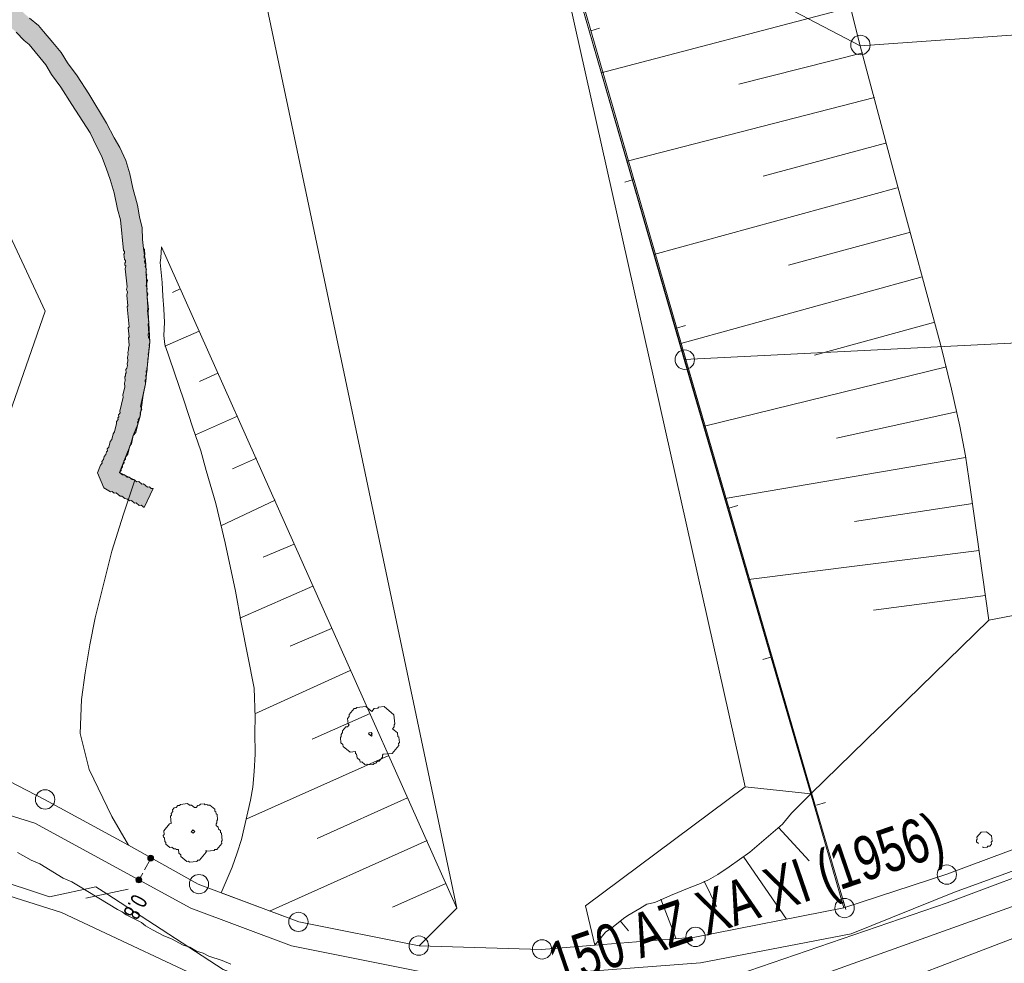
# Model space of a CAD drawing. Header units: metres. Extents: x -740 to 758, y -633 to 854.
# Tile 344 of 656: x 116 to 148, y -486 to -456. Entities that reach past the tile are written whole.
import ezdxf

# ---------------------------------------------------------------- set-up
doc = ezdxf.new("R2010")
doc.units = ezdxf.units.M
doc.header["$MEASUREMENT"] = 0
doc.linetypes.add('416_125', pattern=[0.5408, 0.416, -0.1248])
for name, color, linetype in [('Gas.LOVION', 7, 'Continuous'), ('Grundkarte.LOVION', 7, 'Continuous'), ('Strom.LOVION', 7, 'Continuous'), ('StromBemass.LOVION', 7, 'Continuous'), ('Wasser.LOVION', 7, 'Continuous')]:
    doc.layers.add(name, color=color, linetype=linetype)
doc.styles.add('ERSTELLTER_STIL_1', font='arial.ttf')

msp = doc.modelspace()

# ---------------------------------------------------------------- hatches: boundary and pattern name
at = {"layer": 'Grundkarte.LOVION', "linetype": 'Continuous', "lineweight": 18}
msp.add_hatch(color=254, dxfattribs=at).paths.add_polyline_path([(119.666, -470.616), (119.719, -470.552), (119.713, -470.493), (119.766, -470.429), (119.76, -470.37), (119.813, -470.306), (119.807, -470.248), (119.86, -470.183), (119.854, -470.125), (119.934, -470.028), (119.996, -469.756), (120.049, -469.692), (120.111, -469.42), (120.19, -469.324), (120.252, -469.051), (120.246, -468.993), (120.273, -468.961), (120.267, -468.902), (120.32, -468.838), (120.34, -468.747), (120.335, -468.689), (120.382, -468.566), (120.344, -468.481), (120.509, -467.755), (120.498, -467.638), (120.524, -467.606), (120.513, -467.489), (120.539, -467.457), (120.528, -467.34), (120.554, -467.308), (120.549, -467.249), (120.569, -467.158), (120.564, -467.1), (120.584, -467.009), (120.579, -466.951), (120.599, -466.86), (120.593, -466.801), (120.614, -466.711), (120.608, -466.652), (120.629, -466.561), (120.623, -466.503), (120.644, -466.412), (120.633, -466.295), (120.601, -466.269), (120.589, -466.152), (120.615, -466.119), (120.587, -465.827), (120.613, -465.795), (120.573, -465.385), (120.6, -465.353), (120.56, -464.943), (120.58, -464.852), (120.542, -464.767), (120.563, -464.676), (120.525, -464.591), (120.567, -464.41), (120.529, -464.325), (120.549, -464.234), (120.512, -464.149), (120.532, -464.059), (120.494, -463.974), (120.515, -463.883), (120.483, -463.857), (120.477, -463.798), (120.504, -463.766), (120.498, -463.707), (120.466, -463.681), (120.46, -463.622), (120.486, -463.59), (120.469, -463.415), (120.437, -463.388), (120.408, -463.095), (120.401, -462.712), (120.308, -462.366), (120.241, -461.989), (120.099, -461.441), (119.995, -460.978), (119.864, -460.548), (119.675, -460.123), (119.497, -459.815), (119.243, -459.338), (118.677, -458.388), (118.295, -457.805), (117.989, -457.391), (117.779, -457.057), (117.51, -456.729), (117.21, -456.374), (117.043, -456.183), (116.754, -455.946), (116.138, -455.385), (115.843, -455.089), (115.574, -454.76), (115.472, -454.623), (115.364, -454.426), (115.326, -454.341), (115.143, -453.975), (115.061, -453.747), (114.892, -453.231), (99.918, -421.593), (101.78, -417.361), (105.858, -415.544), (105.302, -414.386), (104.707, -414.652), (104.998, -415.214), (101.286, -416.848), (99.209, -421.603), (114.298, -453.496), (114.434, -453.985), (114.737, -454.665), (114.807, -454.776), (114.915, -454.973), (115.248, -455.354), (115.382, -455.518), (115.709, -455.841), (116.326, -456.401), (116.588, -456.671), (116.749, -456.803), (117.286, -457.46), (117.464, -457.768), (117.77, -458.181), (118.12, -458.738), (118.713, -459.655), (118.934, -460.107), (119.08, -460.388), (119.237, -460.786), (119.362, -461.158), (119.493, -461.589), (119.603, -462.11), (119.696, -462.456), (119.793, -463.451), (119.825, -463.478), (119.831, -463.536), (119.804, -463.568), (119.822, -463.744), (119.854, -463.77), (119.86, -463.829), (119.833, -463.861), (119.839, -463.92), (119.871, -463.946), (119.85, -464.037), (119.908, -464.622), (119.887, -464.713), (119.925, -464.798), (119.904, -464.889), (119.938, -465.24), (119.912, -465.272), (119.975, -465.916), (119.949, -465.948), (119.977, -466.241), (119.951, -466.273), (119.974, -466.507), (119.953, -466.598), (119.959, -466.657), (119.938, -466.747), (119.944, -466.806), (119.923, -466.896), (119.934, -467.014), (119.914, -467.104), (119.919, -467.163), (119.899, -467.253), (119.872, -467.286), (119.884, -467.403), (119.857, -467.435), (119.863, -467.493), (119.837, -467.526), (119.848, -467.643), (119.828, -467.733), (119.839, -467.85), (119.777, -468.123), (119.783, -468.181), (119.679, -468.635), (119.685, -468.693), (119.632, -468.757), (119.638, -468.816), (119.611, -468.848), (119.617, -468.907), (119.564, -468.971), (119.57, -469.029), (119.508, -469.302), (119.455, -469.366), (119.414, -469.547), (119.361, -469.611), (119.32, -469.793), (119.267, -469.857), (119.272, -469.916), (119.246, -469.948), (119.225, -470.038), (119.172, -470.103), (119.152, -470.193), (119.099, -470.258), (119.105, -470.316), (119.052, -470.381), (118.958, -470.626), (119.153, -471.11), (119.372, -471.236), (119.43, -471.23), (119.495, -471.283), (119.553, -471.277), (119.682, -471.383), (119.74, -471.377), (119.837, -471.456), (119.928, -471.477), (119.992, -471.53), (120.05, -471.524), (120.147, -471.604), (120.205, -471.598), (120.302, -471.677), (120.36, -471.671), (120.457, -471.751), (120.751, -471.131), (120.692, -471.136), (120.628, -471.084), (120.569, -471.089), (120.441, -470.984), (120.382, -470.989), (120.286, -470.91), (120.227, -470.916), (120.131, -470.837), (120.072, -470.842), (119.976, -470.763), (119.917, -470.769), (119.821, -470.69), (119.762, -470.695)])
at = {"layer": 'StromBemass.LOVION', "linetype": 'Continuous', "lineweight": 13}
for points in [[(120.745, -483.128), (120.752, -483.118), (120.757, -483.107), (120.762, -483.096), (120.765, -483.085), (120.766, -483.073), (120.766, -483.061), (120.764, -483.049), (120.761, -483.037), (120.757, -483.026), (120.751, -483.016), (120.744, -483.006), (120.736, -482.998), (120.727, -482.99), (120.717, -482.984), (120.706, -482.979), (120.694, -482.975), (120.683, -482.973), (120.671, -482.972), (120.659, -482.973), (120.647, -482.975), (120.636, -482.979), (120.625, -482.984), (120.615, -482.99), (120.606, -482.998), (120.598, -483.007), (120.591, -483.016), (120.585, -483.027), (120.581, -483.038), (120.578, -483.05), (120.576, -483.061), (120.576, -483.073), (120.578, -483.085), (120.581, -483.097), (120.585, -483.108), (120.591, -483.118), (120.598, -483.128), (120.606, -483.137), (120.615, -483.144), (120.626, -483.151), (120.636, -483.156), (120.648, -483.159), (120.66, -483.162), (120.671, -483.162), (120.683, -483.161), (120.695, -483.159), (120.706, -483.155), (120.717, -483.15), (120.727, -483.144), (120.736, -483.136)], [(120.363, -483.83), (120.37, -483.821), (120.376, -483.81), (120.38, -483.799), (120.383, -483.787), (120.385, -483.776), (120.385, -483.764), (120.383, -483.752), (120.38, -483.74), (120.376, -483.729), (120.37, -483.719), (120.363, -483.709), (120.355, -483.7), (120.345, -483.693), (120.335, -483.686), (120.324, -483.681), (120.313, -483.677), (120.301, -483.675), (120.289, -483.675), (120.277, -483.675), (120.266, -483.678), (120.254, -483.681), (120.243, -483.686), (120.233, -483.693), (120.224, -483.701), (120.216, -483.709), (120.209, -483.719), (120.203, -483.73), (120.199, -483.741), (120.196, -483.752), (120.194, -483.764), (120.194, -483.776), (120.196, -483.788), (120.199, -483.8), (120.203, -483.811), (120.209, -483.821), (120.216, -483.831), (120.224, -483.84), (120.234, -483.847), (120.244, -483.854), (120.255, -483.859), (120.266, -483.862), (120.278, -483.865), (120.29, -483.865), (120.302, -483.864), (120.314, -483.862), (120.325, -483.858), (120.336, -483.853), (120.346, -483.847), (120.355, -483.839)]]:
    msp.add_hatch(color=7, dxfattribs=at).paths.add_polyline_path(points)

# ---------------------------------------------------------------- linework, layer by layer
at = {"layer": 'Gas.LOVION', "color": 5, "linetype": 'Continuous', "lineweight": 18}
for points in [[(143.42, -487.608), (153.435, -483.777), (165.582, -479.545), (176.647, -475.124), (177.871, -467.541), (177.767, -465.571), (177.738, -464.82), (177.518, -460.6), (173.232, -453.039), (172.711, -452.1), (170.342, -447.514), (173.069, -446.39), (173.582, -446.192), (176.854, -445.193), (181.881, -443.859), (189.01, -441.802), (193.608, -440.466), (194.511, -440.186)], [(82.844, -489.408), (94.034, -485.654), (105.241, -481.78), (106.806, -481.317), (108.152, -481.776), (117.789, -484.824), (123.288, -487.404)]]:
    msp.add_lwpolyline(points, dxfattribs=at)
at = {"layer": 'Grundkarte.LOVION', "color": 8, "linetype": 'Continuous', "lineweight": 18}
for points in [[(121.586, -396.539), (123.276, -402.344), (124.694, -407.17), (127.59, -417.143), (128.714, -421.082), (130.454, -427.089), (133.443, -437.408), (136.453, -447.635), (138.356, -454.099), (134.551, -455.388), (114.557, -386.615), (134.551, -455.388), (137.9, -466.971), (141.991, -480.995), (143.06, -484.673), (138.246, -485.617), (135.019, -485.873), (133.289, -486.013), (129.347, -485.896), (125.459, -485.123), (122.207, -483.904), (119.956, -482.647), (117.24, -481.168), (113.535, -479.255)], [(138.356, -454.099), (134.61, -455.382), (137.959, -466.966)], [(138.356, -454.099), (143.589, -456.839), (157.474, -455.866)], [(159.635, -465.881), (137.9, -466.971), (134.551, -455.388)], [(135.17, -456.273), (134.883, -456.36)], [(135.981, -461.248), (136.268, -461.161)], [(137.941, -465.874), (137.654, -465.961)], [(167.654, -475.648), (146.381, -483.58), (143.06, -484.673), (141.991, -480.995), (137.9, -466.971), (159.635, -465.881)], [(137.959, -466.966), (142.017, -480.962), (143.124, -484.726)], [(139.631, -471.679), (139.344, -471.766)], [(113.535, -479.255), (117.24, -481.168), (119.956, -482.647), (122.207, -483.904), (125.459, -485.123), (129.347, -485.896), (133.289, -486.013), (135.019, -485.873), (138.246, -485.617), (143.06, -484.673), (146.381, -483.58), (167.654, -475.648)], [(113.535, -479.255), (117.24, -481.168), (119.956, -482.647), (122.207, -483.904), (125.459, -485.123), (129.347, -485.896), (133.289, -486.013), (135.019, -485.873), (138.246, -485.617), (143.06, -484.673), (146.381, -483.58), (167.654, -475.648)], [(140.443, -476.653), (140.73, -476.566)], [(142.461, -481.274), (142.174, -481.361)], [(141.611, -487.091), (154.576, -482.454)], [(116.372, -482.879), (116.811, -483.131), (117.089, -483.252), (117.843, -483.71), (118.121, -483.831), (118.34, -483.957), (119.597, -484.721), (119.752, -484.795), (119.88, -484.9), (120.035, -484.974), (120.222, -485.074), (120.377, -485.147), (120.506, -485.253), (120.725, -485.379), (121.099, -485.579), (121.345, -485.673), (121.719, -485.873), (121.933, -485.941), (122.152, -486.067), (122.366, -486.135), (122.553, -486.235), (122.98, -486.37), (123.257, -486.491)]]:
    msp.add_lwpolyline(points, dxfattribs=at)
at = {"layer": 'Grundkarte.LOVION', "color": 253, "linetype": 'Continuous', "lineweight": 18}
for points in [[(121.586, -396.539), (123.276, -402.344), (124.694, -407.17), (127.59, -417.143), (128.714, -421.082), (130.454, -427.089), (133.443, -437.408), (136.453, -447.635), (138.356, -454.099), (134.551, -455.388), (137.9, -466.971), (141.991, -480.995), (143.06, -484.673), (138.246, -485.617), (135.019, -485.873), (133.289, -486.013), (129.347, -485.896), (125.459, -485.123), (122.207, -483.904), (119.956, -482.647), (117.24, -481.168), (113.535, -479.255)], [(133.513, -452.327), (139.869, -480.759), (134.718, -484.602), (135.019, -485.873), (133.289, -486.013), (129.347, -485.896), (130.558, -484.684), (124.218, -454.595)], [(167.654, -475.648), (146.381, -483.58), (143.06, -484.673), (141.991, -480.995), (137.9, -466.971), (134.551, -455.388)], [(116.754, -455.946), (117.043, -456.183), (117.21, -456.374), (117.51, -456.729), (117.779, -457.057), (117.989, -457.391), (118.295, -457.805), (118.677, -458.388), (119.243, -459.338), (119.497, -459.815), (119.675, -460.123), (119.864, -460.548), (119.995, -460.978), (120.099, -461.441), (120.241, -461.989), (120.308, -462.366), (120.401, -462.712), (120.408, -463.095), (120.437, -463.388), (120.515, -463.883), (120.56, -464.943), (120.613, -465.795), (120.644, -466.412), (120.509, -467.755), (120.427, -468.118), (120.376, -468.507), (120.32, -468.838), (120.252, -469.051), (120.111, -469.42), (120.022, -469.724), (119.854, -470.125), (119.666, -470.616), (120.163, -470.863), (119.798, -471.963), (119.412, -473.153), (119.137, -474.274), (118.883, -475.303), (118.702, -476.178), (118.554, -477.079), (118.432, -477.948), (118.392, -479.046), (118.682, -480.2), (119.422, -481.723), (119.956, -482.647), (117.24, -481.168), (113.535, -479.255)], [(115.139, -471.472), (117.266, -465.412), (113.082, -456.482)]]:
    msp.add_lwpolyline(points, dxfattribs=at)
at = {"layer": 'Grundkarte.LOVION', "color": 8, "linetype": 'Continuous', "lineweight": 18}
for points in [[(136.453, -447.635), (141.169, -447.204), (151.012, -446.301), (152.332, -446.201), (160.769, -445.435), (165.986, -444.984), (171.21, -454.877), (164.076, -455.368), (158.469, -455.768), (157.474, -455.866), (143.589, -456.839), (138.356, -454.099)], [(134.718, -484.602), (139.869, -480.759), (141.991, -480.995), (141.372, -481.617), (141.081, -481.97), (140.017, -482.872), (139.354, -483.351), (138.993, -483.593), (138.686, -483.771), (138.431, -483.884), (138.117, -484.004), (137.464, -484.275), (136.954, -484.502), (136.694, -484.557), (136.471, -484.697), (136.078, -484.913), (135.94, -485.015), (135.612, -485.283), (135.363, -485.455), (135.019, -485.873)]]:
    msp.add_lwpolyline(points, close=True, dxfattribs=at)
at = {"layer": 'Grundkarte.LOVION', "color": 7, "linetype": 'Continuous', "lineweight": 13}
for points in [[(147.737, -475.379), (147.149, -471.18), (146.982, -470.073), (146.799, -469.116), (146.536, -467.93), (146.191, -466.515), (144.803, -461.39), (144.388, -459.864), (143.589, -456.839), (143.058, -454.733), (142.905, -454.068), (142.533, -452.686), (138.356, -454.099), (134.61, -455.382), (134.551, -455.388), (134.211, -455.539)], [(172.089, -469.008), (171.061, -470.586), (170.782, -471.057), (169.854, -472.448), (166.883, -472.591), (165.381, -472.649), (164.178, -472.737), (163.124, -472.84), (162.33, -472.888), (161.511, -472.968), (159.994, -473.175), (158.307, -473.459), (156.706, -473.704), (153.482, -474.285), (147.737, -475.379), (141.991, -480.995), (134.551, -455.388), (134.61, -455.382), (138.356, -454.099), (142.533, -452.686)], [(143.261, -455.6), (135.222, -457.716)], [(116.754, -455.946), (117.043, -456.183), (117.21, -456.374), (117.51, -456.729), (117.779, -457.057), (117.989, -457.391), (118.295, -457.805), (118.677, -458.388), (119.243, -459.338), (119.497, -459.815), (119.675, -460.123), (119.864, -460.548), (119.995, -460.978), (120.099, -461.441), (120.241, -461.989), (120.308, -462.366), (120.401, -462.712), (120.408, -463.095), (120.437, -463.388), (120.469, -463.415), (120.486, -463.59), (120.46, -463.622), (120.466, -463.681), (120.498, -463.707), (120.504, -463.766), (120.477, -463.798), (120.483, -463.857), (120.515, -463.883), (120.494, -463.974), (120.532, -464.059), (120.512, -464.149), (120.549, -464.234), (120.529, -464.325), (120.567, -464.41), (120.525, -464.591), (120.563, -464.676), (120.542, -464.767), (120.58, -464.852), (120.56, -464.943), (120.6, -465.353), (120.573, -465.385), (120.613, -465.795), (120.587, -465.827), (120.615, -466.119), (120.589, -466.152), (120.601, -466.269), (120.633, -466.295), (120.644, -466.412), (120.623, -466.503), (120.629, -466.561), (120.608, -466.652), (120.614, -466.711), (120.593, -466.801), (120.599, -466.86), (120.579, -466.951), (120.584, -467.009), (120.564, -467.1), (120.569, -467.158), (120.549, -467.249), (120.554, -467.308), (120.528, -467.34), (120.539, -467.457), (120.513, -467.489), (120.524, -467.606), (120.498, -467.638), (120.509, -467.755), (120.344, -468.481), (120.382, -468.566), (120.335, -468.689), (120.34, -468.747), (120.32, -468.838), (120.267, -468.902), (120.273, -468.961), (120.246, -468.993), (120.252, -469.051), (120.19, -469.324), (120.111, -469.42), (120.049, -469.692), (119.996, -469.756), (119.934, -470.028), (119.854, -470.125), (119.86, -470.183), (119.807, -470.248), (119.813, -470.306), (119.76, -470.37), (119.766, -470.429), (119.713, -470.493), (119.719, -470.552), (119.666, -470.616), (119.762, -470.695), (119.821, -470.69), (119.917, -470.769), (119.976, -470.763), (120.072, -470.842), (120.131, -470.837), (120.227, -470.916), (120.286, -470.91), (120.382, -470.989), (120.441, -470.984), (120.569, -471.089), (120.628, -471.084), (120.692, -471.136), (120.751, -471.131), (120.457, -471.751), (120.36, -471.671), (120.302, -471.677), (120.205, -471.598), (120.147, -471.604), (120.05, -471.524), (119.992, -471.53), (119.928, -471.477), (119.837, -471.456), (119.74, -471.377), (119.682, -471.383), (119.553, -471.277), (119.495, -471.283), (119.43, -471.23), (119.372, -471.236), (119.153, -471.11), (118.958, -470.626), (119.052, -470.381), (119.105, -470.316), (119.099, -470.258), (119.152, -470.193), (119.172, -470.103), (119.225, -470.038), (119.246, -469.948), (119.272, -469.916), (119.267, -469.857), (119.32, -469.793), (119.361, -469.611), (119.414, -469.547), (119.455, -469.366), (119.508, -469.302), (119.57, -469.029), (119.564, -468.971), (119.617, -468.907), (119.611, -468.848), (119.638, -468.816), (119.632, -468.757), (119.685, -468.693), (119.679, -468.635), (119.783, -468.181), (119.777, -468.123), (119.839, -467.85), (119.828, -467.733), (119.848, -467.643), (119.837, -467.526), (119.863, -467.493), (119.857, -467.435), (119.884, -467.403), (119.872, -467.286), (119.899, -467.253), (119.919, -467.163), (119.914, -467.104), (119.934, -467.014), (119.923, -466.896), (119.944, -466.806), (119.938, -466.747), (119.959, -466.657), (119.953, -466.598), (119.974, -466.507), (119.951, -466.273), (119.977, -466.241), (119.949, -465.948), (119.975, -465.916), (119.912, -465.272), (119.938, -465.24), (119.904, -464.889), (119.925, -464.798), (119.887, -464.713), (119.908, -464.622), (119.85, -464.037), (119.871, -463.946), (119.839, -463.92), (119.833, -463.861), (119.86, -463.829), (119.854, -463.77), (119.822, -463.744), (119.804, -463.568), (119.831, -463.536), (119.825, -463.478), (119.793, -463.451), (119.696, -462.456), (119.603, -462.11), (119.493, -461.589), (119.362, -461.158), (119.237, -460.786), (119.08, -460.388), (118.934, -460.107), (118.713, -459.655), (118.12, -458.738), (117.77, -458.181), (117.464, -457.768), (117.286, -457.46), (116.749, -456.803), (116.588, -456.671), (116.326, -456.401)], [(143.671, -457.067), (139.661, -458.08)], [(144.048, -458.508), (136.062, -460.56)], [(144.399, -459.981), (140.454, -461.047)], [(144.776, -461.422), (136.918, -463.58)], [(145.212, -462.857), (141.267, -463.923)], [(121.023, -463.331), (120.998, -463.688), (120.983, -463.837), (121.046, -464.481), (121.06, -464.923), (121.1, -465.333), (121.114, -465.775), (121.095, -466.191), (121.124, -466.483)], [(121.023, -463.331), (130.558, -484.684), (129.347, -485.896)], [(145.59, -464.298), (137.79, -466.45)], [(121.628, -464.69), (121.374, -464.804)], [(145.999, -465.766), (142.113, -466.825)], [(122.234, -466.05), (121.13, -466.542)], [(129.347, -485.896), (125.459, -485.123), (122.944, -484.187), (123.305, -483.354), (123.467, -482.894), (123.603, -482.467), (123.893, -481.198), (123.97, -480.776), (124.009, -480.27), (124.042, -479.705), (124.032, -478.997), (124.045, -478.523), (124.012, -477.58), (123.598, -475.463), (123.41, -474.447), (123.08, -472.883), (122.778, -471.612), (122.467, -470.549), (122.287, -469.916), (122.037, -469.172), (121.743, -468.285), (121.124, -466.483)], [(122.84, -467.409), (122.245, -467.674)], [(146.376, -467.207), (138.554, -469.124)], [(146.695, -468.653), (142.818, -469.505)], [(123.478, -468.795), (122.119, -469.401)], [(124.084, -470.155), (123.319, -470.495)], [(146.987, -470.132), (139.225, -471.452)], [(124.69, -471.514), (122.937, -472.336)], [(147.221, -471.616), (143.406, -472.196)], [(125.301, -472.932), (124.308, -473.354)], [(147.429, -473.133), (139.983, -474.068)], [(171.244, -473.967), (167.654, -475.648), (146.381, -483.58), (143.06, -484.673), (141.991, -480.995), (143.06, -484.673), (138.246, -485.617), (135.019, -485.873), (134.718, -484.602), (139.869, -480.759)], [(125.907, -474.291), (123.554, -475.32)], [(147.63, -474.591), (144.012, -475.063)], [(126.513, -475.651), (125.18, -476.225)], [(127.119, -477.01), (124.033, -478.406)], [(127.757, -478.396), (125.887, -479.229)], [(128.362, -479.756), (123.774, -481.8)], [(128.968, -481.115), (126.053, -482.435)], [(141.991, -480.995), (141.372, -481.617), (141.081, -481.97), (140.017, -482.872), (139.354, -483.351), (138.993, -483.593), (138.686, -483.771), (138.431, -483.884), (138.117, -484.004), (137.464, -484.275), (136.954, -484.502), (136.694, -484.557), (136.471, -484.697), (136.078, -484.913), (135.94, -485.015), (135.612, -485.283), (135.363, -485.455), (135.019, -485.873)], [(140.943, -482.072), (141.936, -483.158)], [(129.606, -482.501), (124.508, -484.773)], [(139.826, -483.039), (141.203, -485.032)], [(130.186, -483.893), (128.486, -484.65)], [(138.542, -483.814), (138.947, -484.632)], [(137.151, -484.394), (137.628, -485.648)], [(135.829, -485.085), (136.098, -485.413)]]:
    msp.add_lwpolyline(points, dxfattribs=at)
at = {"layer": 'Grundkarte.LOVION', "color": 9, "linetype": 'Continuous', "lineweight": 18}
for points in [[(128.181, -479.714), (128.155, -479.746), (128.16, -479.805), (128.055, -479.934), (127.996, -479.939), (127.943, -480.004), (127.885, -480.009), (127.858, -480.041), (127.683, -480.059), (127.65, -480.032), (127.592, -480.038), (127.496, -479.959), (127.437, -479.964), (127.431, -479.906), (127.335, -479.827), (127.323, -479.71), (127.291, -479.683), (127.286, -479.625), (127.11, -479.642), (126.885, -479.457), (126.879, -479.398), (126.815, -479.345), (126.798, -479.17), (126.824, -479.138), (126.818, -479.079), (126.871, -479.015), (126.866, -478.956), (126.971, -478.828), (127.03, -478.822), (127.083, -478.758), (127.05, -478.731), (127.033, -478.556), (127.086, -478.491), (127.08, -478.433), (127.239, -478.24), (127.297, -478.234), (127.324, -478.202), (127.617, -478.173), (127.809, -478.332), (127.889, -478.236), (128.006, -478.224), (128.032, -478.192), (128.208, -478.175), (128.529, -478.439), (128.558, -478.732), (128.531, -478.764), (128.537, -478.822), (128.484, -478.887), (128.645, -479.019), (128.656, -479.136), (128.689, -479.162), (128.706, -479.338), (128.679, -479.37), (128.685, -479.429), (128.474, -479.686)], [(127.825, -479.099), (127.799, -479.131), (127.702, -479.052), (127.729, -479.02), (127.787, -479.014), (127.82, -479.04), (127.793, -479.072)], [(122.455, -482.816), (122.461, -482.875), (122.249, -483.132), (122.191, -483.137), (122.164, -483.17), (121.93, -483.192), (121.898, -483.166), (121.839, -483.172), (121.647, -483.013), (121.641, -482.955), (121.577, -482.902), (121.565, -482.785), (121.507, -482.79), (121.474, -482.764), (121.416, -482.77), (121.352, -482.717), (121.293, -482.723), (121.164, -482.617), (121.159, -482.558), (121.127, -482.532), (121.115, -482.415), (121.083, -482.389), (121.077, -482.33), (121.104, -482.298), (121.092, -482.181), (121.277, -481.956), (121.336, -481.95), (121.313, -481.716), (121.339, -481.684), (121.333, -481.625), (121.386, -481.561), (121.381, -481.502), (121.433, -481.438), (121.492, -481.432), (121.545, -481.368), (121.603, -481.362), (121.63, -481.33), (121.864, -481.307), (121.928, -481.36), (121.987, -481.354), (122.083, -481.434), (122.142, -481.428), (122.195, -481.364), (122.253, -481.358), (122.28, -481.326), (122.397, -481.314), (122.429, -481.341), (122.487, -481.335), (122.52, -481.361), (122.578, -481.356), (122.739, -481.488), (122.744, -481.546), (122.777, -481.573), (122.782, -481.631), (122.814, -481.658), (122.832, -481.833), (122.805, -481.866), (122.811, -481.924), (122.785, -481.956), (122.79, -482.015), (122.855, -482.068), (122.86, -482.126), (122.925, -482.179), (122.93, -482.238), (122.962, -482.264), (122.985, -482.498), (122.959, -482.53), (122.965, -482.589), (122.806, -482.782), (122.748, -482.787), (122.721, -482.82), (122.487, -482.842)], [(122.073, -482.233), (122.046, -482.265), (121.982, -482.212), (122.008, -482.18), (122.035, -482.148), (122.099, -482.201)]]:
    msp.add_lwpolyline(points, close=True, dxfattribs=at)
at = {"layer": 'Grundkarte.LOVION', "color": 3, "linetype": 'Continuous', "lineweight": 18}
msp.add_lwpolyline([(147.408, -482.593), (147.343, -482.54), (147.338, -482.482), (147.364, -482.449), (147.358, -482.391), (147.491, -482.23), (147.666, -482.213), (147.827, -482.345), (147.844, -482.521), (147.818, -482.553), (147.823, -482.611), (147.771, -482.676), (147.712, -482.681), (147.686, -482.714), (147.568, -482.725), (147.536, -482.699)], dxfattribs=at)
at = {"layer": 'Grundkarte.LOVION', "color": 9, "linetype": 'Continuous', "lineweight": 18}
for centre, radius in [((143.593, -456.816), 0.314), ((137.919, -466.973), 0.314), ((117.261, -481.172), 0.313), ((146.383, -483.597), 0.312), ((122.231, -483.905), 0.311), ((143.081, -484.676), 0.312), ((125.443, -485.124), 0.311), ((138.268, -485.61), 0.313), ((129.33, -485.891), 0.313), ((133.311, -486.012), 0.311)]:
    msp.add_circle(centre, radius, dxfattribs=at)
at = {"layer": 'Strom.LOVION', "color": 150, "linetype": 'Continuous', "lineweight": 18}
msp.add_lwpolyline([(170.356, -475.473), (170.202, -475.562), (168.949, -476.039), (146.63, -484.162), (143.289, -485.508), (138.43, -486.441), (133.311, -486.838), (129.368, -486.721), (125.224, -485.9), (121.972, -484.681), (116.931, -481.937), (113.776, -480.96), (110.148, -479.216), (106.425, -478.472), (103.562, -478.516), (101.401, -479.082), (99.871, -479.305)], dxfattribs=at)
at = {"layer": 'StromBemass.LOVION', "color": 7, "linetype": '416_125', "lineweight": 13}
msp.add_lwpolyline([(120.678, -483.078), (120.288, -483.782)], dxfattribs=at)
at = {"layer": 'StromBemass.LOVION', "color": 7, "linetype": 'Continuous', "lineweight": 13}
for centre, radius in [((120.671, -483.067), 0.0951), ((120.29, -483.77), 0.0954)]:
    msp.add_circle(centre, radius, dxfattribs=at)
at = {"layer": 'Wasser.LOVION', "color": 150, "linetype": 'Continuous', "lineweight": 18}
msp.add_lwpolyline([(176.491, -473.38), (168.719, -475.958), (161.293, -478.901), (153.868, -481.71), (146.398, -484.509), (138.863, -487.093), (135.027, -488.222), (130.945, -488.34), (126.933, -488.112), (123.008, -486.663), (119.253, -484.223), (118.905, -483.991), (117.4, -484.315), (111.581, -482.387), (108.783, -481.434), (106.984, -480.871), (105.703, -481.217), (104.969, -481.422), (98.956, -483.399), (87.763, -487.42), (76.558, -490.865)], dxfattribs=at)
at = {"layer": 'Wasser.LOVION', "color": 7, "linetype": 'Continuous', "lineweight": 13}
msp.add_lwpolyline([(118.572, -484.363), (119.947, -484.066)], dxfattribs=at)

# ---------------------------------------------------------------- texts
at = {"layer": 'StromBemass.LOVION', "color": 7, "linetype": 'Continuous', "lineweight": 13, "insert": (120.116, -484.185), "char_height": 0.53355, "attachment_point": 7, "rotation": 241.2472, "style": 'ERSTELLTER_STIL_1'}
msp.add_mtext('{\\A1;\\W0.71556x;0.8}', dxfattribs=at)
at = {"layer": 'Wasser.LOVION', "color": 150, "linetype": 'Continuous', "lineweight": 18, "insert": (133.986, -487.623), "char_height": 1.42281, "attachment_point": 7, "rotation": 18.9264, "style": 'ERSTELLTER_STIL_1'}
msp.add_mtext('{\\A1;\\W0.72424x;150 AZ XA XI (1956)}', dxfattribs=at)
at = {"layer": 'Wasser.LOVION', "color": 94, "linetype": 'Continuous', "lineweight": 18, "insert": (109.318, -485.472), "char_height": 1.4228, "attachment_point": 7, "rotation": 335.8931, "style": 'ERSTELLTER_STIL_1'}
msp.add_mtext('{\\A1;\\W0.72124x;600 ST UA UI (1969)}', dxfattribs=at)

doc.saveas('drawing.dxf')
